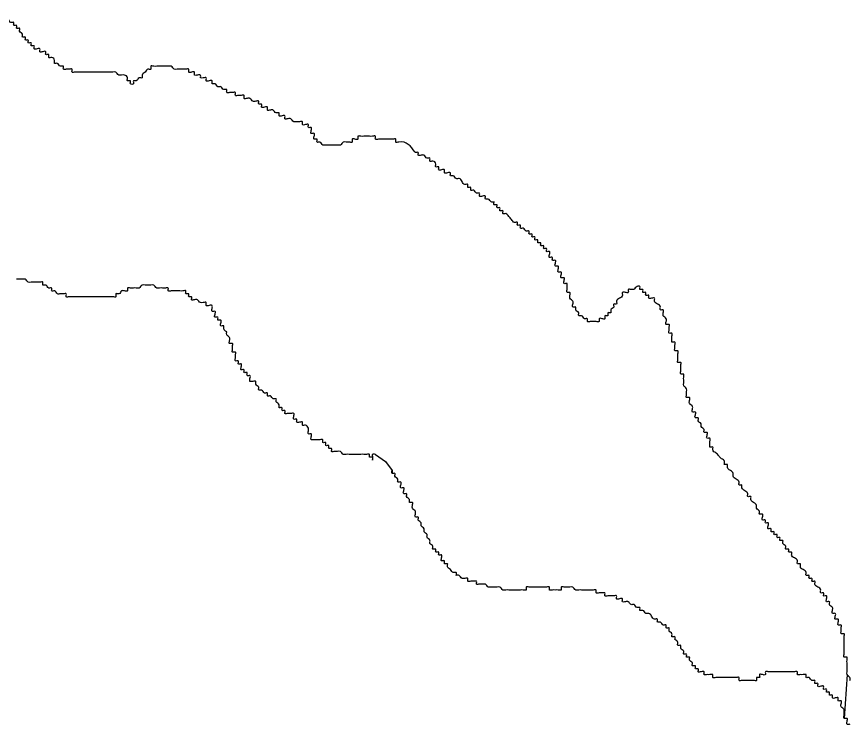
# Model space of a CAD drawing. Extents: x 813775 to 1157140, y 1757555 to 1979907.
# Drawn here: x 1037073 to 1038667, y 1837121 to 1838469 of the extents above; entities that cross this region are included whole.
import ezdxf

# ---------------------------------------------------------------- set-up
doc = ezdxf.new("R2010")
doc.units = 0
doc.layers.add('Level 35', color=7, linetype='Continuous')

msp = doc.modelspace()

# ---------------------------------------------------------------- linework, layer by layer
at = {"layer": 'Level 35'}
for points in [[(1037758.8, 1837632), (1037778.3, 1837618.1), (1037790.6, 1837601.3)], [(1038660.9, 1837210.6), (1038655.3, 1837126.9)]]:
    msp.add_lwpolyline(points, dxfattribs=at)
for points in [[(1037424.1, 1838352), (1037424.1, 1838357.6), (1037418.5, 1838357.6), (1037412.9, 1838357.6), (1037412.9, 1838363.1), (1037407.3, 1838363.1), (1037401.8, 1838363.1), (1037401.8, 1838368.7), (1037396.2, 1838368.7), (1037390.6, 1838368.7), (1037385, 1838368.7), (1037379.4, 1838368.7), (1037373.9, 1838368.7), (1037368.3, 1838374.3), (1037362.7, 1838374.3), (1037357.1, 1838374.3), (1037351.5, 1838374.3), (1037346, 1838374.3), (1037340.4, 1838374.3), (1037334.8, 1838374.3), (1037329.2, 1838374.3), (1037329.2, 1838368.7), (1037323.7, 1838368.7), (1037318.1, 1838363.1), (1037312.5, 1838357.6), (1037312.5, 1838352), (1037306.9, 1838352), (1037301.3, 1838346.4), (1037295.8, 1838346.4), (1037295.8, 1838340.8), (1037290.2, 1838340.8), (1037290.2, 1838346.4), (1037284.6, 1838346.4), (1037284.6, 1838352), (1037279, 1838357.6), (1037273.4, 1838357.6), (1037267.9, 1838357.6), (1037262.3, 1838363.1), (1037256.7, 1838363.1), (1037251.1, 1838363.1), (1037245.6, 1838363.1), (1037240, 1838363.1), (1037234.4, 1838363.1), (1037228.8, 1838363.1), (1037223.2, 1838363.1), (1037217.7, 1838363.1), (1037212.1, 1838363.1), (1037206.5, 1838363.1), (1037200.9, 1838363.1), (1037195.3, 1838363.1), (1037189.8, 1838363.1), (1037184.2, 1838363.1), (1037178.6, 1838363.1), (1037178.6, 1838368.7), (1037173, 1838368.7), (1037167.5, 1838368.7), (1037161.9, 1838368.7), (1037161.9, 1838374.3), (1037156.3, 1838374.3), (1037150.7, 1838379.9), (1037145.1, 1838379.9), (1037145.1, 1838385.5), (1037139.6, 1838391.1), (1037134, 1838391.1), (1037134, 1838396.6), (1037128.4, 1838396.6), (1037128.4, 1838402.2), (1037122.8, 1838402.2), (1037117.2, 1838402.2), (1037117.2, 1838407.8), (1037111.7, 1838407.8), (1037106.1, 1838407.8), (1037106.1, 1838413.4), (1037100.5, 1838413.4), (1037100.5, 1838419), (1037094.9, 1838419), (1037094.9, 1838424.5), (1037089.4, 1838424.5), (1037089.4, 1838430.1), (1037083.8, 1838430.1), (1037083.8, 1838435.7), (1037078.2, 1838441.3), (1037078.2, 1838446.9), (1037072.6, 1838446.9), (1037072.6, 1838452.4), (1037067, 1838452.4), (1037067, 1838458), (1037061.5, 1838458), (1037055.9, 1838463.6), (1037050.3, 1838463.6), (1037050.3, 1838469.2)], [(1037834.1, 1838210.5), (1037803.4, 1838229.2), (1037797.8, 1838229.2), (1037797.8, 1838234.8), (1037792.3, 1838234.8), (1037786.7, 1838234.8), (1037781.1, 1838234.8), (1037775.5, 1838234.8), (1037769.9, 1838234.8), (1037764.4, 1838234.8), (1037758.8, 1838234.8), (1037758.8, 1838240.4), (1037753.2, 1838240.4), (1037747.6, 1838240.4), (1037742, 1838240.4), (1037736.5, 1838240.4), (1037730.9, 1838240.4), (1037725.3, 1838240.4), (1037725.3, 1838234.8), (1037719.7, 1838234.8), (1037714.2, 1838234.8), (1037714.2, 1838229.2), (1037708.6, 1838229.2), (1037703, 1838229.2), (1037697.4, 1838229.2), (1037691.8, 1838223.6), (1037686.3, 1838223.6), (1037680.7, 1838223.6), (1037675.1, 1838223.6), (1037669.5, 1838223.6), (1037663.9, 1838223.6), (1037658.4, 1838223.6), (1037652.8, 1838229.2), (1037647.2, 1838229.2), (1037647.2, 1838234.8), (1037641.6, 1838234.8), (1037641.6, 1838240.4), (1037641.6, 1838245.9), (1037636.1, 1838245.9), (1037636.1, 1838251.5), (1037636.1, 1838257.1), (1037630.5, 1838257.1), (1037630.5, 1838262.7), (1037624.9, 1838262.7), (1037619.3, 1838262.7), (1037619.3, 1838268.3), (1037613.7, 1838268.3), (1037608.2, 1838268.3), (1037602.6, 1838268.3), (1037597, 1838273.9), (1037591.4, 1838273.9), (1037585.8, 1838273.9), (1037585.8, 1838279.4), (1037580.3, 1838279.4), (1037574.7, 1838279.4), (1037574.7, 1838285), (1037569.1, 1838285), (1037563.5, 1838290.6), (1037558, 1838290.6), (1037552.4, 1838290.6), (1037552.4, 1838296.2), (1037546.8, 1838296.2), (1037541.2, 1838296.2), (1037541.2, 1838301.8), (1037535.6, 1838301.8), (1037535.6, 1838307.3), (1037530.1, 1838307.3), (1037524.5, 1838307.3), (1037518.9, 1838312.9), (1037513.3, 1838312.9), (1037507.7, 1838312.9), (1037507.7, 1838318.5), (1037502.2, 1838318.5), (1037496.6, 1838318.5), (1037491, 1838318.5), (1037491, 1838324.1), (1037485.4, 1838324.1), (1037479.9, 1838324.1), (1037474.3, 1838324.1), (1037474.3, 1838329.7), (1037468.7, 1838329.7), (1037463.1, 1838335.2), (1037457.5, 1838335.2), (1037452, 1838340.8), (1037446.4, 1838340.8), (1037446.4, 1838346.4), (1037440.8, 1838346.4), (1037435.2, 1838346.4), (1037435.2, 1838352), (1037429.6, 1838352), (1037424.1, 1838352)], [(1037985.8, 1838114.8), (1037980.3, 1838114.8), (1037974.7, 1838120.3), (1037969.1, 1838120.3), (1037969.1, 1838125.9), (1037963.5, 1838125.9), (1037958, 1838125.9), (1037958, 1838131.5), (1037952.4, 1838131.5), (1037946.8, 1838137.1), (1037941.2, 1838137.1), (1037941.2, 1838142.7), (1037935.6, 1838142.7), (1037935.6, 1838148.2), (1037930.1, 1838148.2), (1037924.5, 1838153.8), (1037918.9, 1838159.4), (1037913.3, 1838159.4), (1037907.7, 1838165), (1037902.2, 1838165), (1037902.2, 1838170.6), (1037896.6, 1838170.6), (1037891, 1838170.6), (1037891, 1838176.2), (1037885.4, 1838176.2), (1037879.8, 1838176.2), (1037879.8, 1838181.7), (1037874.3, 1838181.7), (1037874.3, 1838187.3), (1037868.7, 1838192.9), (1037863.1, 1838192.9), (1037863.1, 1838198.5), (1037857.5, 1838198.5), (1037852, 1838204.1), (1037846.4, 1838204.1), (1037840.8, 1838204.1), (1037840.8, 1838209.6), (1037835.2, 1838209.6), (1037834.1, 1838210.5)], [(1038253.6, 1837947.3), (1038248, 1837947.3), (1038242.5, 1837947.3), (1038242.5, 1837941.7), (1038236.9, 1837941.7), (1038231.3, 1837941.7), (1038231.3, 1837936.2), (1038225.7, 1837930.6), (1038220.1, 1837925), (1038220.1, 1837919.4), (1038214.6, 1837919.4), (1038214.6, 1837913.8), (1038209, 1837908.3), (1038209, 1837902.7), (1038203.4, 1837902.7), (1038203.4, 1837897.1), (1038197.8, 1837897.1), (1038197.8, 1837891.5), (1038192.3, 1837891.5), (1038186.7, 1837891.5), (1038186.7, 1837885.9), (1038181.1, 1837885.9), (1038175.5, 1837885.9), (1038169.9, 1837885.9), (1038164.4, 1837885.9), (1038164.4, 1837891.5), (1038158.8, 1837891.5), (1038153.2, 1837897.1), (1038147.6, 1837897.1), (1038147.6, 1837902.7), (1038142, 1837908.3), (1038142, 1837913.8), (1038136.5, 1837913.8), (1038136.5, 1837919.4), (1038136.5, 1837925), (1038130.9, 1837930.6), (1038130.9, 1837936.2), (1038130.9, 1837941.7), (1038125.3, 1837941.7), (1038125.3, 1837947.3), (1038125.3, 1837952.9), (1038125.3, 1837958.5), (1038119.7, 1837958.5), (1038119.7, 1837964.1), (1038119.7, 1837969.7), (1038114.2, 1837969.7), (1038114.2, 1837975.2), (1038114.2, 1837980.8), (1038108.6, 1837980.8), (1038108.6, 1837986.4), (1038108.6, 1837992), (1038103, 1837992), (1038103, 1837997.6), (1038103, 1838003.1), (1038097.4, 1838003.1), (1038097.4, 1838008.7), (1038091.8, 1838008.7), (1038091.8, 1838014.3), (1038091.8, 1838019.9), (1038086.3, 1838019.9), (1038086.3, 1838025.5), (1038080.7, 1838025.5), (1038080.7, 1838031), (1038075.1, 1838031), (1038075.1, 1838036.6), (1038069.5, 1838036.6), (1038069.5, 1838042.2), (1038063.9, 1838042.2), (1038063.9, 1838047.8), (1038058.4, 1838047.8), (1038058.4, 1838053.4), (1038052.8, 1838053.4), (1038052.8, 1838059), (1038047.2, 1838059), (1038041.6, 1838064.5), (1038036.1, 1838064.5), (1038036.1, 1838070.1), (1038030.5, 1838070.1), (1038030.5, 1838075.7), (1038024.9, 1838075.7), (1038019.3, 1838081.3), (1038013.7, 1838086.9), (1038008.2, 1838092.4), (1038002.6, 1838092.4), (1038002.6, 1838098), (1037997, 1838098), (1037997, 1838103.6), (1037991.4, 1838103.6), (1037991.4, 1838109.2), (1037985.8, 1838109.2), (1037985.8, 1838114.8)], [(1037474.3, 1837866.4), (1037468.7, 1837872), (1037468.7, 1837877.6), (1037463.1, 1837877.6), (1037463.1, 1837883.2), (1037463.1, 1837888.8), (1037457.5, 1837888.8), (1037457.5, 1837894.3), (1037452, 1837894.3), (1037452, 1837899.9), (1037452, 1837905.5), (1037446.4, 1837905.5), (1037446.4, 1837911.1), (1037446.4, 1837916.7), (1037440.8, 1837916.7), (1037435.2, 1837916.7), (1037435.2, 1837922.2), (1037429.6, 1837922.2), (1037424.1, 1837922.2), (1037418.5, 1837927.8), (1037412.9, 1837927.8), (1037407.3, 1837927.8), (1037407.3, 1837933.4), (1037401.8, 1837933.4), (1037401.8, 1837939), (1037396.2, 1837939), (1037396.2, 1837944.6), (1037390.6, 1837944.6), (1037385, 1837944.6), (1037379.4, 1837944.6), (1037373.9, 1837944.6), (1037368.3, 1837944.6), (1037362.7, 1837944.6), (1037362.7, 1837950.2), (1037357.1, 1837950.2), (1037351.5, 1837950.2), (1037346, 1837950.2), (1037340.4, 1837950.2), (1037334.8, 1837955.7), (1037329.2, 1837955.7), (1037323.7, 1837955.7), (1037318.1, 1837955.7), (1037312.5, 1837955.7), (1037306.9, 1837950.2), (1037301.3, 1837950.2), (1037295.8, 1837950.2), (1037290.2, 1837950.2), (1037284.6, 1837950.2), (1037284.6, 1837944.6), (1037279, 1837944.6), (1037273.4, 1837944.6), (1037267.9, 1837939), (1037262.3, 1837939), (1037262.3, 1837933.4), (1037256.7, 1837933.4), (1037251.1, 1837933.4), (1037245.6, 1837933.4), (1037240, 1837933.4), (1037234.4, 1837933.4), (1037228.8, 1837933.4), (1037223.2, 1837933.4), (1037217.7, 1837933.4), (1037212.1, 1837933.4), (1037206.5, 1837933.4), (1037200.9, 1837933.4), (1037195.3, 1837933.4), (1037189.8, 1837933.4), (1037184.2, 1837933.4), (1037178.6, 1837933.4), (1037173, 1837933.4), (1037167.5, 1837933.4), (1037167.5, 1837939), (1037161.9, 1837939), (1037156.3, 1837939), (1037150.7, 1837939), (1037145.1, 1837944.6), (1037139.6, 1837944.6), (1037139.6, 1837950.2), (1037134, 1837950.2), (1037128.4, 1837955.7), (1037122.8, 1837955.7), (1037122.8, 1837961.3), (1037117.2, 1837961.3), (1037111.7, 1837961.3), (1037106.1, 1837961.3), (1037100.5, 1837961.3), (1037094.9, 1837961.3), (1037089.4, 1837966.9), (1037083.8, 1837966.9), (1037078.2, 1837966.9), (1037072.6, 1837966.9)], [(1038460, 1837573.4), (1038454.4, 1837573.4), (1038454.4, 1837579), (1038448.9, 1837584.6), (1038443.3, 1837590.1), (1038443.3, 1837595.7), (1038437.7, 1837601.3), (1038432.1, 1837606.9), (1038432.1, 1837612.5), (1038426.6, 1837612.5), (1038426.6, 1837618.1), (1038421, 1837623.6), (1038415.4, 1837629.2), (1038409.8, 1837634.8), (1038404.2, 1837640.4), (1038404.2, 1837646), (1038398.7, 1837646), (1038398.7, 1837651.5), (1038398.7, 1837657.1), (1038398.7, 1837662.7), (1038393.1, 1837662.7), (1038393.1, 1837668.3), (1038393.1, 1837673.9), (1038387.5, 1837673.9), (1038387.5, 1837679.4), (1038381.9, 1837685), (1038381.9, 1837690.6), (1038376.3, 1837696.2), (1038376.3, 1837701.8), (1038370.8, 1837701.8), (1038370.8, 1837707.3), (1038370.8, 1837712.9), (1038365.2, 1837712.9), (1038365.2, 1837718.5), (1038365.2, 1837724.1), (1038359.6, 1837729.7), (1038359.6, 1837735.3), (1038359.6, 1837740.8), (1038354, 1837740.8), (1038354, 1837746.4), (1038354, 1837752), (1038354, 1837757.6), (1038348.5, 1837763.2), (1038348.5, 1837768.7), (1038348.5, 1837774.3), (1038348.5, 1837779.9), (1038348.5, 1837785.5), (1038342.9, 1837785.5), (1038342.9, 1837791.1), (1038342.9, 1837796.6), (1038342.9, 1837802.2), (1038342.9, 1837807.8), (1038337.3, 1837807.8), (1038337.3, 1837813.4), (1038337.3, 1837819), (1038337.3, 1837824.5), (1038337.3, 1837830.1), (1038331.7, 1837830.1), (1038331.7, 1837835.7), (1038331.7, 1837841.3), (1038331.7, 1837846.9), (1038326.1, 1837846.9), (1038326.1, 1837852.5), (1038326.1, 1837858), (1038326.1, 1837863.6), (1038320.6, 1837863.6), (1038320.6, 1837869.2), (1038320.6, 1837874.8), (1038320.6, 1837880.4), (1038315, 1837880.4), (1038315, 1837885.9), (1038315, 1837891.5), (1038309.4, 1837897.1), (1038309.4, 1837902.7), (1038309.4, 1837908.3), (1038303.8, 1837908.3), (1038303.8, 1837913.8), (1038298.2, 1837919.4), (1038292.7, 1837925), (1038292.7, 1837930.6), (1038287.1, 1837930.6), (1038281.5, 1837930.6), (1038281.5, 1837936.2), (1038275.9, 1837936.2), (1038275.9, 1837941.7), (1038270.4, 1837941.7), (1038270.4, 1837947.3), (1038264.8, 1837947.3), (1038264.8, 1837952.9), (1038259.2, 1837952.9), (1038253.6, 1837947.3)], [(1037758.8, 1837632), (1037753.2, 1837632), (1037753.2, 1837626.5), (1037753.2, 1837620.9), (1037753.2, 1837626.5), (1037747.6, 1837626.5), (1037747.6, 1837632), (1037742, 1837632), (1037736.5, 1837632), (1037730.9, 1837632), (1037725.3, 1837632), (1037719.7, 1837632), (1037714.2, 1837632), (1037708.6, 1837632), (1037703, 1837632), (1037697.4, 1837632), (1037691.8, 1837637.6), (1037686.3, 1837637.6), (1037680.7, 1837637.6), (1037675.1, 1837637.6), (1037675.1, 1837643.2), (1037669.5, 1837643.2), (1037669.5, 1837648.8), (1037663.9, 1837648.8), (1037663.9, 1837654.4), (1037658.4, 1837654.4), (1037658.4, 1837659.9), (1037652.8, 1837659.9), (1037647.2, 1837659.9), (1037641.6, 1837659.9), (1037636.1, 1837659.9), (1037636.1, 1837665.5), (1037636.1, 1837671.1), (1037630.5, 1837671.1), (1037630.5, 1837676.7), (1037630.5, 1837682.3), (1037624.9, 1837687.8), (1037619.3, 1837687.8), (1037619.3, 1837693.4), (1037613.7, 1837693.4), (1037608.2, 1837693.4), (1037608.2, 1837699), (1037602.6, 1837699), (1037602.6, 1837704.6), (1037602.6, 1837710.2), (1037597, 1837710.2), (1037591.4, 1837710.2), (1037585.8, 1837710.2), (1037585.8, 1837715.8), (1037580.3, 1837715.8), (1037580.3, 1837721.3), (1037574.7, 1837721.3), (1037574.7, 1837726.9), (1037569.1, 1837732.5), (1037569.1, 1837738.1), (1037563.5, 1837738.1), (1037558, 1837743.7), (1037552.4, 1837743.7), (1037552.4, 1837749.2), (1037546.8, 1837749.2), (1037541.2, 1837754.8), (1037535.6, 1837754.8), (1037535.6, 1837760.4), (1037530.1, 1837766), (1037530.1, 1837771.6), (1037524.5, 1837771.6), (1037518.9, 1837771.6), (1037518.9, 1837777.1), (1037518.9, 1837782.7), (1037513.3, 1837782.7), (1037513.3, 1837788.3), (1037507.7, 1837788.3), (1037507.7, 1837793.9), (1037502.2, 1837793.9), (1037502.2, 1837799.5), (1037502.2, 1837805), (1037496.6, 1837805), (1037496.6, 1837810.6), (1037491, 1837810.6), (1037491, 1837816.2), (1037491, 1837821.8), (1037491, 1837827.4), (1037485.4, 1837827.4), (1037485.4, 1837833), (1037485.4, 1837838.5), (1037485.4, 1837844.1), (1037479.9, 1837844.1), (1037479.9, 1837849.7), (1037479.9, 1837855.3), (1037474.3, 1837860.9), (1037474.3, 1837866.4)], [(1037913.3, 1837400.4), (1037913.3, 1837406), (1037907.7, 1837406), (1037902.2, 1837411.6), (1037896.6, 1837417.1), (1037896.6, 1837422.7), (1037891, 1837422.7), (1037891, 1837428.3), (1037885.4, 1837428.3), (1037885.4, 1837433.9), (1037885.4, 1837439.5), (1037879.8, 1837439.5), (1037879.8, 1837445), (1037874.3, 1837445), (1037874.3, 1837450.6), (1037868.7, 1837450.6), (1037868.7, 1837456.2), (1037863.1, 1837461.8), (1037863.1, 1837467.4), (1037857.5, 1837472.9), (1037857.5, 1837478.5), (1037852, 1837484.1), (1037852, 1837489.7), (1037846.4, 1837495.3), (1037846.4, 1837500.9), (1037840.8, 1837506.4), (1037840.8, 1837512), (1037835.2, 1837512), (1037835.2, 1837517.6), (1037835.2, 1837523.2), (1037829.6, 1837528.8), (1037829.6, 1837534.3), (1037829.6, 1837539.9), (1037824.1, 1837539.9), (1037824.1, 1837545.5), (1037818.5, 1837551.1), (1037818.5, 1837556.7), (1037812.9, 1837556.7), (1037812.9, 1837562.2), (1037812.9, 1837567.8), (1037807.3, 1837567.8), (1037807.3, 1837573.4), (1037807.3, 1837579), (1037801.7, 1837579), (1037801.7, 1837584.6), (1037796.2, 1837590.1), (1037796.2, 1837595.7), (1037790.6, 1837595.7), (1037790.6, 1837601.3), (1037790.6, 1837595.7)], [(1038666.4, 1837199.5), (1038666.4, 1837205.1), (1038660.9, 1837210.6), (1038660.9, 1837216.2), (1038660.9, 1837221.8), (1038660.9, 1837227.4), (1038660.9, 1837233), (1038660.9, 1837238.5), (1038660.9, 1837244.1), (1038655.3, 1837244.1), (1038655.3, 1837249.7), (1038655.3, 1837255.3), (1038655.3, 1837260.9), (1038655.3, 1837266.5), (1038655.3, 1837272), (1038655.3, 1837277.6), (1038655.3, 1837283.2), (1038655.3, 1837288.8), (1038649.7, 1837288.8), (1038649.7, 1837294.4), (1038649.7, 1837299.9), (1038649.7, 1837305.5), (1038644.1, 1837305.5), (1038644.1, 1837311.1), (1038644.1, 1837316.7), (1038638.5, 1837316.7), (1038638.5, 1837322.3), (1038638.5, 1837327.8), (1038633, 1837327.8), (1038633, 1837333.4), (1038633, 1837339), (1038627.4, 1837344.6), (1038627.4, 1837350.2), (1038621.8, 1837350.2), (1038621.8, 1837355.7), (1038621.8, 1837361.3), (1038616.2, 1837361.3), (1038616.2, 1837366.9), (1038610.6, 1837366.9), (1038610.6, 1837372.5), (1038605.1, 1837378.1), (1038599.5, 1837383.7), (1038599.5, 1837389.2), (1038593.9, 1837389.2), (1038593.9, 1837394.8), (1038588.3, 1837394.8), (1038588.3, 1837400.4), (1038582.8, 1837400.4), (1038582.8, 1837406), (1038577.2, 1837411.6), (1038571.6, 1837417.1), (1038571.6, 1837422.7), (1038566, 1837422.7), (1038566, 1837428.3), (1038560.4, 1837433.9), (1038554.9, 1837439.5), (1038554.9, 1837445), (1038549.3, 1837445), (1038549.3, 1837450.6), (1038543.7, 1837450.6), (1038543.7, 1837456.2), (1038538.1, 1837461.8), (1038538.1, 1837467.4), (1038532.5, 1837467.4), (1038532.5, 1837472.9), (1038527, 1837472.9), (1038527, 1837478.5), (1038521.4, 1837478.5), (1038521.4, 1837484.1), (1038515.8, 1837484.1), (1038515.8, 1837489.7), (1038510.2, 1837489.7), (1038510.2, 1837495.3), (1038510.2, 1837500.9), (1038504.7, 1837500.9), (1038504.7, 1837506.4), (1038499.1, 1837506.4), (1038499.1, 1837512), (1038499.1, 1837517.6), (1038493.5, 1837517.6), (1038493.5, 1837523.2), (1038487.9, 1837528.8), (1038487.9, 1837534.3), (1038482.3, 1837539.9), (1038476.8, 1837545.5), (1038476.8, 1837551.1), (1038471.2, 1837551.1), (1038471.2, 1837556.7), (1038465.6, 1837562.2), (1038460, 1837567.8), (1038460, 1837573.4)], [(1038331.7, 1837277.6), (1038331.7, 1837283.2), (1038326.1, 1837283.2), (1038326.1, 1837288.8), (1038320.6, 1837294.4), (1038320.6, 1837299.9), (1038315, 1837299.9), (1038315, 1837305.5), (1038309.4, 1837305.5), (1038303.8, 1837311.1), (1038298.2, 1837311.1), (1038298.2, 1837316.7), (1038292.7, 1837316.7), (1038287.1, 1837322.3), (1038281.5, 1837327.8), (1038275.9, 1837327.8), (1038270.4, 1837333.4), (1038264.8, 1837333.4), (1038264.8, 1837339), (1038259.2, 1837339), (1038253.6, 1837344.6), (1038248, 1837344.6), (1038242.5, 1837350.2), (1038236.9, 1837350.2), (1038231.3, 1837350.2), (1038231.3, 1837355.7), (1038225.7, 1837355.7), (1038220.1, 1837355.7), (1038220.1, 1837361.3), (1038214.6, 1837361.3), (1038209, 1837361.3), (1038203.4, 1837361.3), (1038197.8, 1837361.3), (1038197.8, 1837366.9), (1038192.3, 1837366.9), (1038186.7, 1837366.9), (1038181.1, 1837366.9), (1038181.1, 1837372.5), (1038175.5, 1837372.5), (1038169.9, 1837372.5), (1038164.4, 1837372.5), (1038158.8, 1837372.5), (1038153.2, 1837372.5), (1038147.6, 1837372.5), (1038142, 1837372.5), (1038136.5, 1837378.1), (1038130.9, 1837378.1), (1038125.3, 1837378.1), (1038119.7, 1837378.1), (1038114.2, 1837378.1), (1038114.2, 1837372.5), (1038108.6, 1837372.5), (1038103, 1837372.5), (1038097.4, 1837372.5), (1038091.8, 1837372.5), (1038091.8, 1837378.1), (1038086.3, 1837378.1), (1038080.7, 1837378.1), (1038075.1, 1837378.1), (1038069.5, 1837378.1), (1038063.9, 1837378.1), (1038058.4, 1837378.1), (1038052.8, 1837378.1), (1038047.2, 1837378.1), (1038047.2, 1837372.5), (1038041.6, 1837372.5), (1038036.1, 1837372.5), (1038030.5, 1837372.5), (1038024.9, 1837372.5), (1038019.3, 1837372.5), (1038013.7, 1837372.5), (1038008.2, 1837372.5), (1038002.6, 1837372.5), (1037997, 1837378.1), (1037991.4, 1837378.1), (1037985.8, 1837378.1), (1037980.3, 1837378.1), (1037974.7, 1837378.1), (1037969.1, 1837383.7), (1037963.5, 1837383.7), (1037958, 1837383.7), (1037952.4, 1837383.7), (1037952.4, 1837389.2), (1037946.8, 1837389.2), (1037941.2, 1837389.2), (1037935.6, 1837389.2), (1037935.6, 1837394.8), (1037930.1, 1837394.8), (1037924.5, 1837394.8), (1037918.9, 1837400.4), (1037913.3, 1837400.4)], [(1038666.4, 1837115.8), (1038660.9, 1837115.8), (1038660.9, 1837121.3), (1038660.9, 1837126.9), (1038655.3, 1837126.9), (1038655.3, 1837132.5), (1038655.3, 1837138.1), (1038655.3, 1837143.7), (1038649.7, 1837149.3), (1038649.7, 1837154.8), (1038649.7, 1837160.4), (1038644.1, 1837160.4), (1038644.1, 1837166), (1038638.5, 1837166), (1038633, 1837166), (1038633, 1837171.6), (1038627.4, 1837171.6), (1038627.4, 1837177.2), (1038621.8, 1837177.2), (1038621.8, 1837182.7), (1038616.2, 1837182.7), (1038616.2, 1837188.3), (1038610.6, 1837188.3), (1038605.1, 1837188.3), (1038605.1, 1837193.9), (1038599.5, 1837193.9), (1038599.5, 1837199.5), (1038593.9, 1837199.5), (1038588.3, 1837205.1), (1038582.8, 1837205.1), (1038582.8, 1837210.6), (1038577.2, 1837210.6), (1038571.6, 1837210.6), (1038566, 1837210.6), (1038566, 1837216.2), (1038560.4, 1837216.2), (1038554.9, 1837216.2), (1038549.3, 1837216.2), (1038543.7, 1837216.2), (1038538.1, 1837216.2), (1038532.5, 1837216.2), (1038527, 1837216.2), (1038521.4, 1837216.2), (1038515.8, 1837216.2), (1038510.2, 1837216.2), (1038504.7, 1837216.2), (1038504.7, 1837210.6), (1038499.1, 1837210.6), (1038493.5, 1837210.6), (1038493.5, 1837205.1), (1038487.9, 1837205.1), (1038487.9, 1837199.5), (1038482.3, 1837199.5), (1038476.8, 1837199.5), (1038471.2, 1837199.5), (1038465.6, 1837199.5), (1038460, 1837199.5), (1038454.4, 1837199.5), (1038454.4, 1837205.1), (1038448.9, 1837205.1), (1038443.3, 1837205.1), (1038437.7, 1837205.1), (1038432.1, 1837205.1), (1038426.6, 1837205.1), (1038421, 1837205.1), (1038415.4, 1837205.1), (1038409.8, 1837205.1), (1038404.2, 1837205.1), (1038404.2, 1837210.6), (1038398.7, 1837210.6), (1038393.1, 1837210.6), (1038387.5, 1837210.6), (1038387.5, 1837216.2), (1038381.9, 1837216.2), (1038376.3, 1837216.2), (1038376.3, 1837221.8), (1038370.8, 1837221.8), (1038370.8, 1837227.4), (1038365.2, 1837227.4), (1038365.2, 1837233), (1038359.6, 1837238.5), (1038359.6, 1837244.1), (1038354, 1837244.1), (1038354, 1837249.7), (1038348.5, 1837249.7), (1038348.5, 1837255.3), (1038342.9, 1837260.9), (1038342.9, 1837266.5), (1038337.3, 1837266.5), (1038337.3, 1837272), (1038331.7, 1837277.6)]]:
    msp.add_spline(points, degree=3, dxfattribs=at)

doc.saveas('drawing.dxf')
